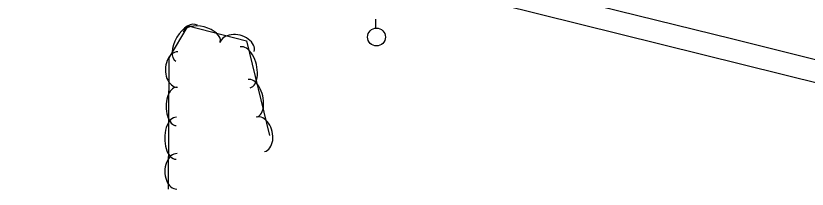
# Model space of a CAD drawing. Extents: x 1441650 to 1491889, y 345904 to 358319.
# Drawn here: x 1450626.3 to 1450847.8, y 353115.8 to 353164.2 of the extents above; entities that cross this region are included whole.
import ezdxf

# ---------------------------------------------------------------- set-up
doc = ezdxf.new("R2010")
doc.units = 0
for name, color, linetype in [('S_GRAVEL_ROAD', 7, 'Continuous'), ('S_STREAM', 7, 'Continuous'), ('S_TREE', 7, 'Continuous'), ('S_UTILITY_POLE', 7, 'Continuous')]:
    doc.layers.add(name, color=color, linetype=linetype)

msp = doc.modelspace()

# ---------------------------------------------------------------- linework, layer by layer
at = {"layer": 'S_GRAVEL_ROAD'}
msp.add_lwpolyline([(1450991.32, 353117.23), (1450972.29, 353121.41), (1450827.01, 353157.66), (1450719.85, 353183.96), (1450604.61, 353212.14), (1450498.35, 353237.72), (1450326.23, 353280.06), (1450221.98, 353305.71)], dxfattribs=at)
at = {"layer": 'S_STREAM'}
msp.add_lwpolyline([(1450642.61, 353196.85), (1450750.16, 353170.37), (1450863.74, 353142.23), (1450917.08, 353127.79), (1450965.72, 353116.46)], dxfattribs=at)
at = {"layer": 'S_TREE'}
msp.add_lwpolyline([(1450668.99, 353115.82), (1450669.21, 353152.42), (1450674.57, 353161.43), (1450690.9, 353157.23), (1450697.27, 353130.82)], dxfattribs=at)
for centre, major_axis, ratio, start_param, end_param in [((1450674.12, 353156.53), (-3, -5.04), 0.550075, 3.141593, 6.283185), ((1450678.33, 353158.27), (-5.18, 1.33), 0.540703, 3.141595, 6.283187), ((1450688.24, 353155.45), (-4.8, 1.23), 0.685315, 3.141596, 6.283189), ((1450671.57, 353149.19), (-0.03, -4.96), 0.685303, 3.141591, 6.283184), ((1450690.51, 353149.8), (-1.38, 5.7), 0.550076, 3.141599, 6.283192), ((1450692.59, 353141.18), (-1.25, 5.2), 0.540695, 3.141599, 6.283192), ((1450671.25, 353138.89), (-0.03, -5.35), 0.540694, 3.141592, 6.283185), ((1450694.75, 353131.1), (-1.16, 4.82), 0.685305, 3.141604, 6.283197), ((1450671.19, 353130.02), (-0.04, -5.87), 0.550074, 3.141592, 6.283185), ((1450671.4, 353120.76), (-0.03, -4.96), 0.685303, 3.141591, 6.283184)]:
    msp.add_ellipse(centre, major_axis=major_axis, ratio=ratio, start_param=start_param, end_param=end_param, dxfattribs=at)
at = {"layer": 'S_UTILITY_POLE'}
msp.add_line((1450727.11, 353160.78), (1450727.11, 353163.26), dxfattribs=at)
msp.add_circle((1450727.26, 353158.26), 2.5, dxfattribs=at)

doc.saveas('drawing.dxf')
